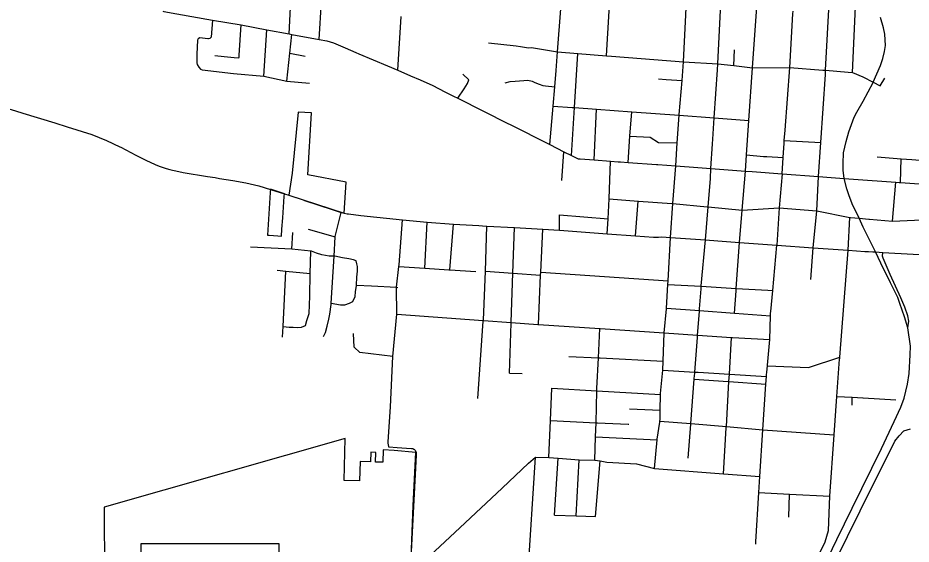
# Model space of a CAD drawing. Extents: x 1597222 to 1925846, y 496284 to 911751.
# Drawn here: x 1799698 to 1811952, y 833706 to 840922 of the extents above; entities that cross this region are included whole.
import ezdxf

# ---------------------------------------------------------------- set-up
doc = ezdxf.new("R2010")
doc.units = 0
for name, color, linetype in [('GM_X_City_Street', 7, 'Continuous'), ('GM_X_Corporation', 7, 'Continuous'), ('GM_X_State_Route', 7, 'Continuous'), ('GM_X_Township_Road', 7, 'Continuous'), ('GM_X_US_Route', 7, 'Continuous')]:
    doc.layers.add(name, color=color, linetype=linetype)

msp = doc.modelspace()

# ---------------------------------------------------------------- linework, layer by layer
at = {"layer": 'GM_X_City_Street'}
for points in [[(1803831, 840627), (1803895, 841674), (1803987, 843293)], [(1803418, 840702), (1803472, 841707), (1803555, 843223)], [(1808723, 838892), (1808741, 839210), (1808772, 839586), (1808772, 839597), (1808809, 840062), (1808829, 840321), (1808861, 840965), (1808862, 840980), (1808888, 841337), (1808922, 841794), (1808922, 841798), (1808943, 842102), (1809004, 842969)], [(1809598, 837843), (1809636, 838287), (1809679, 838822), (1809692, 839044), (1809726, 839516), (1809777, 840239), (1809847, 841271), (1809867, 841573), (1809898, 842035), (1809956, 842898)], [(1809300, 840293), (1809350, 841306), (1809417, 842069), (1809418, 842080), (1809419, 842105)], [(1810681, 838749), (1810713, 839211), (1810776, 840147), (1810779, 840203), (1810834, 841204), (1810876, 841966)], [(1807101, 840456), (1807147, 841044), (1807168, 841294), (1807181, 841448), (1807186, 841553), (1807186, 841553)], [(1807775, 840401), (1807809, 841018), (1807830, 841393), (1807830, 841394)], [(1811147, 840174), (1811194, 841179), (1811194, 841185), (1811195, 841194)], [(1804911, 840203), (1804954, 840941)], [(1810209, 839202), (1810212, 839240), (1810223, 839380), (1810290, 840242), (1810331, 840979), (1810333, 841012)], [(1802368, 840891), (1802351, 840659), (1802333, 840641), (1802315, 840635), (1802305, 840636), (1802192, 840649), (1802169, 840634), (1802160, 840616), (1802155, 840425), (1802151, 840341), (1802152, 840307), (1802156, 840284), (1802180, 840244), (1802201, 840220), (1802228, 840208), (1802657, 840159), (1803070, 840123), (1803387, 840055)], [(1802735, 840409), (1802761, 840826)], [(1803070, 840123), (1803112, 840756)], [(1803387, 840055), (1803428, 840437), (1803455, 840695)], [(1806155, 840578), (1806534, 840537), (1806591, 840529), (1806702, 840513), (1806744, 840516), (1807101, 840456)], [(1802401, 840406), (1802526, 840392), (1802667, 840377), (1802730, 840375), (1802734, 840389), (1802735, 840409)], [(1803428, 840437), (1803640, 840397)], [(1806996, 839185), (1807040, 839712), (1807062, 839978), (1807081, 840201), (1807101, 840456)], [(1807101, 840456), (1807381, 840433), (1807775, 840401), (1807840, 840396), (1808829, 840321), (1809300, 840293), (1809521, 840268), (1809777, 840239), (1810290, 840242)], [(1807294, 839033), (1807335, 839691), (1807381, 840433)], [(1809521, 840268), (1809528, 840483)], [(1809131, 837878), (1809168, 838331), (1809199, 838720), (1809205, 838857), (1809226, 839194), (1809230, 839259), (1809250, 839551), (1809294, 840208), (1809300, 840293)], [(1810290, 840242), (1810740, 840206)], [(1810740, 840206), (1810779, 840203), (1811090, 840178)], [(1811090, 840178), (1811147, 840174), (1811290, 840113), (1811431, 840040), (1811527, 839991), (1811589, 840096)], [(1803387, 840055), (1803699, 840028)], [(1805735, 839820), (1805819, 839947), (1805866, 840021), (1805886, 840074), (1805804, 840148)], [(1806385, 840031), (1806453, 840048), (1806519, 840052), (1806581, 840057), (1806637, 840065), (1806695, 840066), (1806753, 840053), (1806791, 840037), (1806849, 840014), (1806900, 839996), (1806938, 839991), (1807062, 839978)], [(1808486, 840087), (1808593, 840079), (1808593, 840079)], [(1808593, 840079), (1808809, 840062)], [(1807040, 839712), (1807303, 839693)], [(1807303, 839693), (1807312, 839692), (1807335, 839691), (1807635, 839669), (1808119, 839633), (1808772, 839586), (1809250, 839551), (1809726, 839516)], [(1807602, 838974), (1807635, 839669)], [(1808070, 838940), (1808095, 839301), (1808119, 839633)], [(1808095, 839301), (1808371, 839286), (1808485, 839213), (1808741, 839210)], [(1810184, 838785), (1810195, 839009), (1810209, 839202)], [(1810212, 839240), (1810713, 839211)], [(1807161, 838694), (1807189, 839087)], [(1807783, 837962), (1807795, 838166), (1807809, 838440), (1807830, 838957)], [(1809692, 839044), (1809928, 839023), (1809971, 839020)], [(1809971, 839020), (1810195, 839009)], [(1811488, 839018), (1811817, 838990), (1811960, 838979), (1812235, 838959), (1812435, 838949), (1812709, 838939)], [(1811806, 838664), (1811817, 838990)], [(1808614, 837268), (1808614, 837268), (1808617, 837315), (1808650, 837910), (1808685, 838377), (1808723, 838892)], [(1810658, 838275), (1810681, 838749)], [(1811697, 838134), (1811740, 838669)], [(1807809, 838440), (1808208, 838408), (1808212, 838408), (1808668, 838379), (1808685, 838377), (1809156, 838332), (1809168, 838331), (1809636, 838287)], [(1808170, 837934), (1808208, 838408)], [(1803891, 836552), (1803918, 836608), (1803939, 836694), (1803966, 836790), (1803976, 836858), (1803994, 836994), (1803995, 837010), (1804035, 837653), (1804049, 837919), (1804049, 837923), (1804133, 838255)], [(1807127, 838010), (1807129, 838221)], [(1807129, 838221), (1807795, 838166)], [(1809636, 838287), (1810142, 838319), (1810658, 838275)], [(1810606, 837769), (1810658, 838275)], [(1810658, 838275), (1811112, 838186), (1811121, 838186)], [(1804785, 835044), (1804778, 835089), (1804777, 835109), (1804809, 835588), (1804842, 836277), (1804895, 836858), (1804893, 837222), (1804894, 837228), (1804924, 837513), (1804927, 837537), (1804974, 838151)], [(1805279, 837490), (1805312, 838122)], [(1805625, 837467), (1805672, 838093)], [(1811086, 837735), (1811112, 838186)], [(1811121, 838186), (1811237, 838175), (1811371, 838163), (1811382, 838163)], [(1811382, 838163), (1811697, 838134), (1812101, 838154), (1812475, 838127), (1812630, 838122), (1812636, 838121)], [(1803455, 837749), (1803470, 837978)], [(1803680, 838023), (1804049, 837919)], [(1806084, 836777), (1806084, 836779), (1806115, 837450), (1806133, 838067)], [(1806467, 836751), (1806489, 837422), (1806510, 838047)], [(1806839, 836719), (1806869, 837394), (1806871, 837436), (1806898, 838027)], [(1809073, 837249), (1809131, 837878)], [(1809553, 837212), (1809598, 837843)], [(1803995, 837010), (1804122, 836988), (1804184, 836988), (1804246, 837011), (1804294, 837031), (1804325, 837103), (1804331, 837167), (1804342, 837251), (1804343, 837258), (1804346, 837365), (1804356, 837449), (1804359, 837511), (1804349, 837549), (1804340, 837591), (1804300, 837604), (1804238, 837619), (1804152, 837632), (1804044, 837653), (1804035, 837653), (1803970, 837654), (1803919, 837662), (1803867, 837673), (1803793, 837696), (1803727, 837722), (1803715, 837724), (1803455, 837749), (1802888, 837779)], [(1803335, 836692), (1803418, 836679), (1803476, 836679), (1803538, 836678), (1803590, 836681), (1803645, 836703), (1803661, 836771), (1803692, 836867), (1803701, 837105), (1803708, 837416), (1803715, 837724)], [(1810027, 836896), (1810056, 837182), (1810109, 837806)], [(1810575, 837334), (1810606, 837769)], [(1810972, 836258), (1810973, 836269), (1811086, 837735)], [(1804924, 837513), (1805279, 837490), (1805612, 837468)], [(1805612, 837468), (1805613, 837468), (1805625, 837467), (1805982, 837444)], [(1803254, 837461), (1803376, 837449), (1803708, 837416)], [(1803327, 836542), (1803335, 836692), (1803376, 837449)], [(1806115, 837450), (1806489, 837422), (1806869, 837394)], [(1806871, 837436), (1808617, 837315)], [(1804343, 837258), (1804550, 837247)], [(1804550, 837247), (1804550, 837247), (1804894, 837228), (1804912, 837227)], [(1808503, 835379), (1808503, 835381), (1808505, 835394), (1808508, 835413), (1808511, 835543), (1808515, 835757), (1808515, 835773), (1808545, 836093), (1808550, 836217), (1808566, 836603), (1808594, 836934), (1808595, 836942), (1808614, 837268)], [(1808614, 837268), (1809073, 837241), (1809553, 837212), (1809984, 837187), (1810056, 837182)], [(1809050, 836934), (1809070, 837207), (1809073, 837241), (1809073, 837249)], [(1809527, 836872), (1809551, 837181), (1809553, 837212)], [(1804895, 836858), (1806083, 836773), (1806084, 836773)], [(1808595, 836942), (1809048, 836908), (1809527, 836872), (1810022, 836835)], [(1809022, 836566), (1809023, 836572), (1809047, 836898), (1809048, 836908), (1809050, 836934)], [(1809972, 836063), (1809981, 836150), (1809981, 836159), (1810013, 836512), (1810022, 836835), (1810022, 836849), (1810025, 836874), (1810027, 836896)], [(1806009, 835703), (1806083, 836763), (1806083, 836773), (1806084, 836777)], [(1806084, 836773), (1806467, 836745), (1806831, 836719), (1806839, 836719), (1807680, 836664), (1807687, 836663), (1808566, 836603)], [(1806444, 836049), (1806467, 836738), (1806467, 836745), (1806467, 836751)], [(1807642, 835838), (1807662, 836260), (1807680, 836664)], [(1804842, 836277), (1804389, 836332), (1804310, 836409), (1804302, 836596)], [(1808566, 836603), (1808566, 836603), (1809023, 836572), (1809489, 836540), (1809500, 836540), (1810013, 836512)], [(1808983, 836041), (1808985, 836065), (1809020, 836538), (1809022, 836566)], [(1809416, 835301), (1809416, 835312), (1809417, 835317), (1809453, 835935), (1809459, 836036), (1809489, 836540)], [(1807257, 836279), (1807662, 836260), (1807688, 836259)], [(1807688, 836259), (1807688, 836259), (1808550, 836217)], [(1809981, 836150), (1810545, 836128), (1810973, 836269)], [(1810317, 832639), (1810397, 832959), (1810594, 833371), (1810771, 833738), (1810817, 833894), (1810835, 834363), (1810894, 835206), (1810935, 835731), (1810971, 836241), (1810972, 836258)], [(1806444, 836049), (1806616, 836044)], [(1808545, 836093), (1808985, 836065), (1808997, 836065), (1809029, 836063)], [(1808929, 835359), (1808977, 835968), (1808981, 836023), (1808983, 836041)], [(1809029, 836063), (1809459, 836036), (1809966, 836004)], [(1809820, 833706), (1809822, 833736), (1809864, 834413), (1809877, 834634), (1809916, 835275), (1809958, 835900), (1809966, 836004), (1809968, 836028), (1809972, 836063)], [(1808977, 835968), (1809441, 835936)], [(1809441, 835936), (1809446, 835936), (1809453, 835935), (1809958, 835900)], [(1806981, 834892), (1807004, 835400), (1807024, 835843)], [(1807024, 835843), (1807641, 835807), (1808515, 835757)], [(1807615, 834857), (1807624, 835177), (1807629, 835370), (1807641, 835807), (1807642, 835838)], [(1810935, 835731), (1811144, 835719), (1811288, 835710), (1811293, 835710)], [(1811142, 835610), (1811144, 835719)], [(1811293, 835710), (1811741, 835684)], [(1808088, 835561), (1808511, 835543)], [(1807004, 835400), (1807629, 835370), (1807648, 835369), (1807648, 835369)], [(1808505, 835394), (1808929, 835358), (1809417, 835317), (1809916, 835275)], [(1807648, 835369), (1808069, 835350), (1808078, 835350)], [(1808431, 834743), (1808466, 835134), (1808467, 835144), (1808503, 835379)], [(1808892, 834887), (1808929, 835352), (1808929, 835358), (1808929, 835359)], [(1809378, 834672), (1809416, 835301)], [(1809916, 835275), (1810894, 835206)], [(1810558, 832630), (1810609, 832836), (1810677, 833010), (1810904, 833460), (1811253, 834162), (1811728, 835119), (1811786, 835192), (1811850, 835258), (1811945, 835287)], [(1807624, 835177), (1808466, 835134)], [(1805078, 833290), (1805108, 833319), (1805356, 833551), (1805763, 833930), (1806341, 834474), (1806704, 834818), (1806800, 834898), (1806981, 834892), (1807110, 834884), (1807396, 834863), (1807615, 834857), (1807685, 834849), (1807777, 834831), (1808186, 834806), (1808431, 834743), (1809378, 834672), (1809877, 834634)], [(1806587, 831627), (1806800, 834898)], [(1807058, 834103), (1807110, 834884)], [(1807358, 834094), (1807396, 834863)], [(1807622, 834087), (1807685, 834849)], [(1809864, 834413), (1810282, 834391), (1810835, 834363)], [(1810273, 834075), (1810282, 834391)], [(1807058, 834103), (1807358, 834094), (1807622, 834087)]]:
    msp.add_lwpolyline(points, dxfattribs=at)
at = {"layer": 'GM_X_Corporation'}
for points in [[(1803414, 838492), (1804174, 838242), (1804202, 838670), (1803675, 838769), (1803726, 839618), (1803544, 839629), (1803462, 838794)], [(1803121, 837943), (1803145, 837942), (1803206, 837937), (1803265, 837933), (1803315, 837930), (1803321, 838023), (1803332, 838181), (1803351, 838473), (1803354, 838511), (1803302, 838528), (1803233, 838551), (1803162, 838573), (1803159, 838535), (1803159, 838526)], [(1804001, 833279), (1804001, 832917), (1804726, 832917), (1805086, 833256), (1805109, 833878), (1805119, 834238), (1805156, 834964), (1804862, 834990), (1804710, 835001), (1804706, 834830), (1804606, 834832), (1804609, 834963), (1804539, 834967), (1804537, 834834), (1804392, 834837), (1804386, 834576), (1804176, 834580), (1804188, 835155), (1800883, 834212), (1800884, 833279), (1801391, 833279), (1801391, 833714), (1803276, 833714), (1803276, 833279)]]:
    msp.add_lwpolyline(points, close=True, dxfattribs=at)
at = {"layer": 'GM_X_State_Route'}
for points in [[(1801687, 841013), (1801699, 841011), (1801877, 840977), (1802368, 840891), (1802761, 840826), (1803112, 840756), (1803418, 840702), (1803455, 840695), (1803831, 840627)], [(1803831, 840627), (1803935, 840606), (1804026, 840579), (1804187, 840513), (1804334, 840449), (1804376, 840431)], [(1804376, 840431), (1804768, 840265), (1804911, 840203), (1805085, 840128), (1805217, 840073), (1805389, 839994), (1805557, 839909), (1805676, 839850)], [(1805676, 839850), (1805735, 839820), (1806430, 839470)], [(1806430, 839470), (1806444, 839464), (1806996, 839185), (1807189, 839087), (1807294, 839033), (1807320, 839021)], [(1807320, 839021), (1807374, 838994), (1807385, 838991), (1807411, 838988), (1807602, 838974), (1807830, 838957), (1807935, 838949)], [(1807935, 838949), (1807963, 838948), (1808070, 838940), (1808460, 838911)], [(1808460, 838911), (1808478, 838910), (1808723, 838892), (1809026, 838870), (1809205, 838857)], [(1809205, 838857), (1809679, 838822), (1809771, 838815)], [(1809771, 838815), (1810184, 838785)], [(1810184, 838785), (1810142, 838319), (1810109, 837806)], [(1810184, 838785), (1810681, 838749)], [(1810681, 838749), (1810681, 838749), (1810856, 838734)], [(1810856, 838734), (1811034, 838721)], [(1811034, 838721), (1811160, 838712)], [(1811160, 838712), (1811740, 838669), (1811786, 838666)], [(1811786, 838666), (1811806, 838664), (1812128, 838640), (1812216, 838633), (1812504, 838609), (1812573, 838603), (1812621, 838591)]]:
    msp.add_lwpolyline(points, dxfattribs=at)
at = {"layer": 'GM_X_Township_Road'}
for points in [[(1805142, 834997), (1805132, 835005), (1805114, 835011), (1805099, 835014), (1805027, 835019), (1804900, 835028), (1804786, 835035), (1804785, 835044)], [(1805108, 833319), (1805089, 833401), (1805087, 833427), (1805166, 834925), (1805165, 834959), (1805157, 834980), (1805149, 834992), (1805142, 834997)]]:
    msp.add_lwpolyline(points, dxfattribs=at)
at = {"layer": 'GM_X_US_Route'}
for points in [[(1811034, 838721), (1811020, 838832), (1811018, 838925), (1811024, 839070), (1811060, 839227), (1811098, 839358), (1811170, 839560), (1811209, 839628), (1811294, 839778), (1811429, 840036), (1811431, 840040), (1811530, 840271), (1811564, 840366), (1811585, 840463), (1811600, 840545), (1811591, 840697), (1811573, 840786), (1811530, 840926)], [(1798334, 839621), (1798449, 839665), (1798596, 839716), (1798693, 839742), (1798786, 839760), (1798883, 839772), (1799014, 839778), (1799098, 839777), (1799221, 839764), (1799313, 839748), (1799413, 839724), (1799529, 839690), (1799664, 839649), (1799768, 839617)], [(1799768, 839617), (1800204, 839481), (1800372, 839428)], [(1800372, 839428), (1800712, 839321), (1800915, 839242), (1801095, 839155), (1801111, 839147)], [(1801111, 839147), (1801314, 839041), (1801453, 838971), (1801581, 838911), (1801636, 838890), (1801731, 838858), (1801782, 838844)], [(1801782, 838844), (1801819, 838834), (1801863, 838823), (1801964, 838803), (1802298, 838749), (1802405, 838731)], [(1802405, 838731), (1802463, 838721), (1802645, 838691), (1802823, 838660), (1803002, 838619), (1803077, 838596)], [(1811464, 837713), (1811295, 838053), (1811237, 838175), (1811144, 838371), (1811096, 838496), (1811069, 838579), (1811034, 838721)], [(1803077, 838596), (1803178, 838565)], [(1803178, 838565), (1803354, 838511), (1803414, 838492), (1803430, 838487)], [(1803430, 838487), (1803611, 838425), (1803630, 838419)], [(1803630, 838419), (1804010, 838295), (1804133, 838255), (1804174, 838242), (1804214, 838235), (1804234, 838233)], [(1804234, 838233), (1804404, 838212), (1804974, 838151), (1805312, 838122), (1805672, 838093), (1806021, 838074)], [(1806021, 838074), (1806073, 838071)], [(1806073, 838071), (1806133, 838067), (1806510, 838047), (1806898, 838027), (1807127, 838010), (1807783, 837962), (1808170, 837934), (1808418, 837915), (1808487, 837917)], [(1808487, 837917), (1808530, 837918), (1808650, 837910)], [(1808650, 837910), (1809131, 837878), (1809299, 837866), (1809598, 837843)], [(1809598, 837843), (1810109, 837806)], [(1810109, 837806), (1810606, 837769)], [(1810375, 832252), (1810458, 832634), (1810519, 832855), (1810590, 833042), (1810642, 833161), (1810931, 833769), (1811145, 834201), (1811545, 835017), (1811721, 835387), (1811810, 835583), (1811858, 835709), (1811904, 835901), (1811923, 836046), (1811940, 836302), (1811943, 836419), (1811905, 836674), (1811861, 836825), (1811798, 837006), (1811769, 837090), (1811671, 837289), (1811535, 837559), (1811464, 837713)], [(1810606, 837769), (1811086, 837735), (1811319, 837719), (1811367, 837717)], [(1811367, 837717), (1811427, 837713), (1811464, 837713)], [(1811464, 837713), (1811563, 837706)], [(1811905, 836674), (1811921, 836762), (1811907, 836836), (1811864, 836955), (1811809, 837081), (1811664, 837405), (1811568, 837625), (1811564, 837639), (1811561, 837656), (1811563, 837706)], [(1811563, 837706), (1811981, 837682), (1812144, 837672), (1812429, 837651), (1812596, 837635)]]:
    msp.add_lwpolyline(points, dxfattribs=at)

doc.saveas('drawing.dxf')
